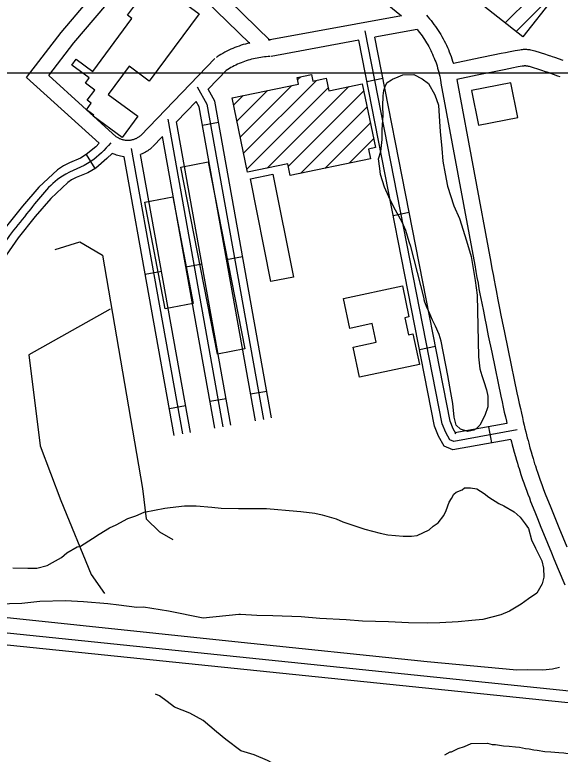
# Model space of a CAD drawing. Extents: x 3263578 to 3301413, y 764927 to 798602.
# Drawn here: x 3297456 to 3298454, y 780646 to 781999 of the extents above; entities that cross this region are included whole.
import ezdxf

# ---------------------------------------------------------------- set-up
doc = ezdxf.new("R2010")
doc.units = 0
for name, color, linetype in [('V-BLDG-OTLN', 7, 'Continuous'), ('V-GRID-MAJR', 7, 'Continuous'), ('V-ROAD-CNTR', 7, 'Continuous'), ('V-SITE-VEGE', 7, 'Continuous'), ('V-TOPO-SHOR', 7, 'Continuous')]:
    doc.layers.add(name, color=color, linetype=linetype)

msp = doc.modelspace()

# ---------------------------------------------------------------- linework, layer by layer
at = {"layer": 'V-BLDG-OTLN'}
for p, q in [((3298848, 782546.5), (3298386, 781958.9)), ((3298353.6, 781984.4), (3298598.9, 782229.7)), ((3298373.4, 781968.8), (3298468.9, 782064.3)), ((3298386, 781958.9), (3298281.6, 782041.1)), ((3297973.8, 781880.6), (3297979.2, 781886)), ((3297868.5, 781775.3), (3297963.2, 781870.1)), ((3297874.6, 781746.1), (3298007.8, 781879.3)), ((3297862.4, 781804.6), (3297918.5, 781860.7)), ((3297880.8, 781716.9), (3298029.6, 781865.7)), ((3297917.7, 781718.4), (3298067.1, 781867.8)), ((3297956.5, 781721.9), (3298094.3, 781859.7)), ((3297856.2, 781833.8), (3297873.8, 781851.3)), ((3297978.7, 781708.8), (3298100.4, 781830.4)), ((3298023.4, 781718.1), (3298106.5, 781801.2)), ((3298068.2, 781727.5), (3298112.6, 781772))]:
    msp.add_line(p, q, dxfattribs=at)
for points in [[(3297662.1, 781998.8), (3297709.4, 782062.7), (3297793, 782000.9), (3297702, 781877.8), (3297664.9, 781905.2), (3297626.8, 781853.6), (3297681, 781813.5), (3297652.4, 781774.7), (3297599.2, 781814), (3297600.3, 781815.5), (3297586.7, 781825.6), (3297595.6, 781837.7), (3297588.4, 781843.1), (3297602.1, 781861.6), (3297584.9, 781874.4), (3297591.9, 781883.8), (3297560.4, 781907.1), (3297568.3, 781917.8), (3297598.3, 781895.6), (3297670.2, 781992.8)], [(3297853.5, 781847.1), (3297975.4, 781872.6), (3297972.9, 781884.7), (3297998.7, 781890.1), (3298001.3, 781877.9), (3298025.9, 781883.1), (3298030.7, 781860.2), (3298091.5, 781873), (3298115.9, 781756.3), (3298103, 781753.6), (3298106.8, 781735.6), (3297960.1, 781704.9), (3297955.6, 781726.4), (3297882, 781711)], [(3298363.8, 781874.9), (3298292.1, 781860.7), (3298304.8, 781797), (3298376.5, 781811.3)], [(3297809.6, 781730.1), (3297876.6, 781387.7), (3297826.8, 781377.9), (3297759.8, 781720.4)], [(3297924.7, 781511.1), (3297887.2, 781699.3), (3297928.2, 781707.4), (3297965.7, 781519.2)], [(3297745, 781666), (3297782, 781471), (3297730.8, 781461.3), (3297693.8, 781656.3)], [(3298057.8, 781480.3), (3298165.4, 781503.1), (3298177.4, 781446.5), (3298169.9, 781444.9), (3298176.6, 781413.5), (3298184.6, 781415.2), (3298196.5, 781359), (3298086.9, 781335.8), (3298075.2, 781390.9), (3298117.3, 781399.8), (3298110.1, 781434.1), (3298069.4, 781425.4)]]:
    msp.add_lwpolyline(points, close=True, dxfattribs=at)
at = {"layer": 'V-GRID-MAJR'}
msp.add_spline([(3267730.5, 781891.4), (3270351, 781890.6), (3275592.2, 781889.4), (3280833.3, 781889.1), (3286074.5, 781889.4), (3291315.6, 781890.6), (3296556.8, 781892.5), (3299177.4, 781893.7)], degree=3, dxfattribs=at)
at = {"layer": 'V-ROAD-CNTR'}
for p, q in [((3298100.1, 781877.3), (3298129.5, 781883.1)), ((3297799.1, 781797.4), (3297828.6, 781802.7)), ((3297602.6, 781717.9), (3297587.2, 781743.7)), ((3298148.2, 781632), (3298177.7, 781637.8)), ((3297769, 781538), (3297798.5, 781543.3)), ((3297843.2, 781551.3), (3297872.7, 781556.6)), ((3297694.7, 781524.7), (3297724.3, 781530)), ((3298196.4, 781386.7), (3298225.8, 781392.5)), ((3297887.3, 781305.3), (3297916.9, 781310.5)), ((3297813.1, 781291.9), (3297842.6, 781297.2)), ((3297738.9, 781278.6), (3297768.4, 781283.9)), ((3298329.3, 781215.9), (3298323.9, 781245.4))]:
    msp.add_line(p, q, dxfattribs=at)
for points in [[(3297477.1, 781884.3), (3297540.6, 781967), (3297688.3, 782141.2), (3297723.2, 782188), (3297807.5, 782302.1), (3297951.5, 782495.1), (3298088, 782666.9), (3298105.9, 782690.8), (3298180, 782785.8), (3298250.6, 782875.4), (3298362.5, 783021.7), (3298587.3, 783285.3), (3298653.7, 783319.7), (3298681.3, 783335.2), (3298736.9, 783395.5), (3298770.3, 783438.5)], [(3297824.1, 782274.6), (3298163.5, 781997.6)], [(3297720.4, 782134.5), (3297823.7, 782049.6), (3297923.2, 781952.4)], [(3297517.8, 781888), (3297563.9, 781948.1), (3297702.1, 782111)], [(3297701.4, 782111.3), (3297803.7, 782027.2), (3297885.9, 781946.9)], [(3298163.5, 781997.6), (3297919.6, 781952.6)], [(3298209.3, 781998.7), (3298212.2, 781995.4), (3298215, 781992), (3298217.8, 781988.6), (3298220.6, 781985.1), (3298223.2, 781981.6), (3298225.8, 781978), (3298228.4, 781974.3), (3298230.8, 781970.6), (3298233.2, 781966.9), (3298235.5, 781963.1), (3298237.8, 781959.3), (3298239.9, 781955.4), (3298242, 781951.5), (3298244, 781947.5), (3298246, 781943.6), (3298247.8, 781939.5), (3298249.6, 781935.5), (3298251.3, 781931.4), (3298253, 781927.2), (3298254.5, 781923.1), (3298256, 781918.9), (3298257.3, 781914.7), (3298258.7, 781910.3)], [(3298375.8, 781239.6), (3298259.5, 781218.4), (3298252.5, 781221.4), (3298245.1, 781234.7), (3298238.3, 781250.9), (3298097.2, 781970.1)], [(3298192.4, 781972.4), (3298114.8, 781958.1)], [(3298192.4, 781972.4), (3298196.8, 781966.8), (3298199.1, 781963.8), (3298201.4, 781960.6), (3298203.6, 781957.5), (3298205.7, 781954.3), (3298207.8, 781951), (3298209.8, 781947.7), (3298211.7, 781944.4), (3298213.6, 781941), (3298215.4, 781937.6), (3298217.2, 781934.2), (3298218.9, 781930.7), (3298220.5, 781927.2), (3298222, 781923.7), (3298223.5, 781920.1), (3298224.9, 781916.5), (3298226.3, 781912.9), (3298227.6, 781909.3), (3298228.8, 781905.6), (3298229.9, 781901.9), (3298230.9, 781898.2), (3298231.9, 781894.5), (3298232.9, 781890.7), (3298233.7, 781887), (3298234.5, 781883.2), (3298235.2, 781879.4), (3298235.8, 781875.5), (3298235.9, 781874.8)], [(3298085.3, 781952.7), (3297925, 781923.1)], [(3298363.8, 781222.2), (3298257.7, 781202.8), (3298241.9, 781209.6), (3298231.6, 781228.1), (3298223.9, 781246.5), (3298085.3, 781952.7)], [(3298356.7, 781251.4), (3298261.2, 781233.9), (3298263.1, 781233.1), (3298258.6, 781241.3), (3298252.7, 781255.3), (3298114.8, 781958.1)], [(3297886, 781948), (3297885.6, 781947.9), (3297881.7, 781946.9), (3297877.8, 781945.8), (3297873.9, 781944.7), (3297870, 781943.5), (3297866.2, 781942.1), (3297862.4, 781940.7), (3297858.6, 781939.3), (3297854.9, 781937.7), (3297851.2, 781936.1), (3297847.5, 781934.4), (3297843.9, 781932.6), (3297840.3, 781930.7), (3297836.7, 781928.7), (3297833.2, 781926.7), (3297829.7, 781924.6), (3297826.4, 781922.5), (3297824.8, 781921.4)], [(3297923.1, 781922.9), (3297919.5, 781922.7), (3297916.1, 781922.5), (3297912.7, 781922.1), (3297909.3, 781921.8), (3297906, 781921.3), (3297902.6, 781920.7), (3297899.2, 781920.1), (3297895.9, 781919.5), (3297892.6, 781918.7), (3297889.3, 781917.9), (3297886, 781917), (3297882.7, 781916), (3297879.5, 781915), (3297876.2, 781913.9), (3297873, 781912.7), (3297869.9, 781911.4), (3297866.7, 781910.1), (3297863.6, 781908.8), (3297860.5, 781907.3), (3297857.4, 781905.8), (3297854.4, 781904.2), (3297851.4, 781902.6), (3297848.5, 781900.9), (3297845.6, 781899.1), (3297842.6, 781897.3), (3297841.3, 781896.4)], [(3298459.7, 781915.4), (3298444.3, 781921), (3298440.2, 781922.4), (3298437.1, 781923.5), (3298434.8, 781924.3), (3298431.2, 781925.4), (3298427.8, 781926.4), (3298408.4, 781932.7), (3298405.4, 781933.5), (3298402.9, 781934.1), (3298400.6, 781934.5), (3298398.5, 781934.9), (3298396.7, 781935.2), (3298395, 781935.4), (3298393.5, 781935.5), (3298392.1, 781935.6), (3298389.9, 781935.6), (3298388.2, 781935.6), (3298386.7, 781935.6), (3298384.7, 781935.4), (3298382.8, 781935.2), (3298380.3, 781934.8), (3298375.9, 781934.1), (3298372, 781933.4), (3298368.7, 781932.8), (3298362.9, 781931.7), (3298354.4, 781929.9), (3298346, 781928.2), (3298296.3, 781918), (3298258.7, 781910.3)], [(3297822.2, 781919.3), (3297686.3, 781778.3)], [(3297843.8, 781898.5), (3297809.6, 781863)], [(3298454.2, 781885.5), (3298449.7, 781887.1), (3298434.1, 781892.8), (3298430.4, 781894.1), (3298427.6, 781895.1), (3298425.5, 781895.7), (3298422.3, 781896.7), (3298418.9, 781897.8), (3298399.9, 781903.9), (3298398, 781904.4), (3298396.3, 781904.8), (3298395, 781905.1), (3298393.8, 781905.3), (3298392.8, 781905.4), (3298392, 781905.5), (3298391.3, 781905.6), (3298390.8, 781905.6), (3298389.7, 781905.6), (3298388.9, 781905.6), (3298388.5, 781905.6), (3298387.7, 781905.5), (3298386.8, 781905.4), (3298384.9, 781905.1), (3298380.9, 781904.5), (3298377.3, 781903.9), (3298374.3, 781903.3), (3298368.8, 781902.3), (3298360.4, 781900.6), (3298352, 781898.8), (3298302.3, 781888.6), (3298265.3, 781881.1)], [(3297609.9, 781764.1), (3297477.1, 781884.3)], [(3297641.5, 781776), (3297517.8, 781888)], [(3298236, 781874.3), (3298297.7, 781541.3)], [(3298265.3, 781881.1), (3298327.2, 781546.8)], [(3297789.8, 781867.7), (3297807.4, 781836), (3297910.9, 781258.7)], [(3297925.7, 781261.3), (3297821.7, 781841.1), (3297809.6, 781863)], [(3297787.8, 781840.4), (3297751.9, 781803.2)], [(3297896.2, 781256), (3297793, 781830.9), (3297787.8, 781840.4)], [(3297735.8, 781808), (3297836.7, 781245.4)], [(3297851.5, 781248), (3297751.9, 781803.2)], [(3297687, 781779), (3297685.7, 781777.9), (3297684.7, 781777), (3297683.5, 781776.1), (3297682.4, 781775.3), (3297681.2, 781774.5), (3297680, 781773.8), (3297678.7, 781773.1), (3297677.5, 781772.5), (3297676.2, 781772), (3297674.9, 781771.4), (3297673.5, 781771), (3297672.2, 781770.5), (3297670.8, 781770.2), (3297669.4, 781769.9), (3297668.1, 781769.6), (3297666.7, 781769.4), (3297665.2, 781769.3), (3297663.8, 781769.2), (3297662.4, 781769.2), (3297661, 781769.2), (3297659.6, 781769.3), (3297658.2, 781769.4), (3297656.8, 781769.6), (3297655.4, 781769.9), (3297654, 781770.2), (3297652.7, 781770.6), (3297651.3, 781771), (3297650, 781771.5), (3297648.7, 781772), (3297647.4, 781772.5), (3297646.1, 781773.2), (3297644.9, 781773.8), (3297643.7, 781774.6), (3297642.5, 781775.3), (3297641.3, 781776.2), (3297640.5, 781776.8)], [(3297726.2, 781776.5), (3297707.9, 781757.5)], [(3297821.9, 781242.7), (3297726.2, 781776.5)], [(3297609.9, 781764.1), (3297604, 781757.9), (3297586.6, 781743.3), (3297575.9, 781737), (3297555.9, 781728.6), (3297544.6, 781723.1), (3297533.6, 781715.6), (3297499.9, 781683.7), (3297469.9, 781649.3), (3297437.9, 781609.1), (3297408.6, 781566.5), (3297392.8, 781535.2), (3297378.5, 781505.1), (3297371.6, 781493.7), (3297363.7, 781482.7), (3297358.7, 781477.1), (3297349.8, 781469.8), (3297331.8, 781459.7)], [(3297668.7, 781754.6), (3297762.5, 781232.1)], [(3297707.1, 781756.8), (3297705.4, 781755.3), (3297703.4, 781753.6), (3297701.4, 781752), (3297699.2, 781750.5), (3297697, 781749.1), (3297694.8, 781747.7), (3297692.5, 781746.5), (3297690.2, 781745.3), (3297686, 781743.5)], [(3297633.8, 781745.6), (3297624.5, 781736), (3297604, 781718.8), (3297589.4, 781710.1), (3297568.2, 781701.3), (3297559.7, 781697.1), (3297552.5, 781692.2), (3297521.6, 781662.9), (3297492.9, 781630.1), (3297462.1, 781591.3), (3297434.5, 781551.2), (3297419.8, 781522), (3297405, 781490.9), (3297396.7, 781477.1), (3297387.2, 781464), (3297379.6, 781455.4), (3297366.7, 781444.9), (3297363, 781442.8)], [(3297656.2, 781739.4), (3297652, 781740), (3297649.5, 781740.5), (3297646.9, 781741.1), (3297644.4, 781741.7), (3297641.9, 781742.5), (3297639.4, 781743.4), (3297633.8, 781745.6)], [(3297747.7, 781229.4), (3297656.2, 781739.4)], [(3297777.2, 781234.7), (3297686, 781743.5)], [(3298327.3, 781546.6), (3298329.4, 781534.8), (3298331.4, 781523.7), (3298333.3, 781513.3), (3298335.1, 781503.6), (3298336.8, 781494.5), (3298340.1, 781477.4), (3298343.1, 781462.4), (3298345.7, 781449.4), (3298348, 781437.9), (3298352.1, 781417.9), (3298358.4, 781387.8), (3298364.7, 781357.7), (3298370.2, 781330.9), (3298375.1, 781307.4), (3298377.3, 781297.2), (3298379.4, 781287.6), (3298381.3, 781278.6), (3298383.2, 781270.3), (3298385, 781262.4), (3298386.7, 781255.1), (3298388.3, 781248.2), (3298389.8, 781241.8), (3298391.3, 781235.8), (3298392.7, 781230.2), (3298394.1, 781224.9), (3298395.4, 781220), (3298396.6, 781215.4), (3298398.9, 781206.7), (3298401.1, 781199.2), (3298403, 781192.7), (3298404.7, 781187), (3298406.2, 781182), (3298407.5, 781177.6), (3298408.8, 781173.8), (3298410.9, 781167.1), (3298412.6, 781162.2), (3298413.9, 781158.5), (3298415.8, 781152.9), (3298417.8, 781147.4), (3298420.6, 781139.7), (3298423.3, 781132.5), (3298425.8, 781125.8), (3298428.2, 781119.5), (3298432.8, 781107.8), (3298436.9, 781097.5), (3298440.5, 781088.5), (3298446.8, 781072.8), (3298451.6, 781061), (3298466.2, 781025.6)], [(3298297.7, 781541.4), (3298299.8, 781529.5), (3298301.9, 781518.3), (3298303.8, 781507.8), (3298305.6, 781498), (3298307.4, 781488.8), (3298310.7, 781471.6), (3298313.7, 781456.6), (3298316.3, 781443.4), (3298318.6, 781431.9), (3298322.7, 781411.8), (3298329, 781381.7), (3298335.3, 781351.6), (3298340.9, 781324.8), (3298345.8, 781301.2), (3298348, 781290.9), (3298350, 781281.3), (3298352, 781272.2), (3298353.9, 781263.7), (3298355.7, 781255.7), (3298356.7, 781251.4)], [(3298363.8, 781222.2), (3298365, 781217.4), (3298366.3, 781212.3), (3298367.6, 781207.6), (3298370, 781198.7), (3298372.2, 781191), (3298374.2, 781184.2), (3298375.9, 781178.3), (3298377.5, 781173.1), (3298378.9, 781168.6), (3298380.2, 781164.6), (3298382.4, 781157.7), (3298384.2, 781152.6), (3298385.5, 781148.7), (3298387.5, 781142.9), (3298389.6, 781137.1), (3298392.5, 781129.3), (3298395.2, 781122), (3298397.8, 781115.1), (3298400.2, 781108.7), (3298404.9, 781096.8), (3298409, 781086.4), (3298412.6, 781077.3), (3298419, 781061.5), (3298423.9, 781049.6), (3298438.4, 781014.2), (3298442.9, 781003.3), (3298450.7, 780984.5), (3298462.5, 780956.2)], [(3296897.1, 780924.3), (3298736.5, 780734.3), (3299175.5, 780688.9)]]:
    msp.add_lwpolyline(points, dxfattribs=at)
msp.add_spline([(3297631.4, 781764.8), (3297595.3, 781731.1), (3297543, 781703.9), (3297481.4, 781639.7), (3297421.6, 781558.8), (3297391.7, 781498), (3297375.5, 781473.4), (3297345.8, 781450.4)], degree=3, dxfattribs=at)
at = {"layer": 'V-SITE-VEGE'}
msp.add_lwpolyline([(3298125.7, 781749), (3298128.6, 781771.2), (3298128.2, 781788.9), (3298129.9, 781815.5), (3298129.6, 781832.2), (3298130.4, 781851), (3298131.3, 781861), (3298134.4, 781870), (3298137.6, 781875.6), (3298145.3, 781880.1), (3298147.5, 781881.3), (3298157.4, 781885.9), (3298166.2, 781889.4), (3298186.2, 781889.8), (3298201.8, 781882.3), (3298213.1, 781873.7), (3298224.5, 781852.8), (3298231.6, 781834.1), (3298233.2, 781804.2), (3298234.7, 781785.4), (3298237.5, 781754.4), (3298239.1, 781731.2), (3298243.9, 781708), (3298247.7, 781685.9), (3298259.5, 781649.5), (3298269.9, 781626.4), (3298282.8, 781585.7), (3298291.1, 781557), (3298298.6, 781512.8), (3298302.5, 781486.3), (3298304.6, 781373.3), (3298307.3, 781351.1), (3298310.8, 781339), (3298314.4, 781328), (3298319.1, 781312.6), (3298321.5, 781301.5), (3298321.9, 781281.6), (3298316.6, 781266), (3298307, 781248.1), (3298300.5, 781241.3), (3298296.1, 781239), (3298285.1, 781236.5), (3298271.7, 781240.7), (3298263.8, 781248.3), (3298260.2, 781262.7), (3298257.5, 781288.1), (3298253.8, 781308), (3298248.7, 781338.9), (3298236.5, 781401.9), (3298232.9, 781414), (3298226, 781429.4), (3298220.2, 781440.4), (3298214.4, 781454.7), (3298210.9, 781462.4), (3298206.3, 781473.4), (3298205.1, 781477.8), (3298205, 781480), (3298181.1, 781574.9), (3298177.6, 781583.7), (3298171.6, 781604.6), (3298164.7, 781620), (3298149.8, 781647.4), (3298140.5, 781666.1), (3298132.4, 781683.7), (3298125.3, 781706.8), (3298124, 781717.9), (3298121.5, 781735.6)], close=True, dxfattribs=at)
for points in [[(3297451.8, 780986.8), (3297479.5, 780986.2), (3297496.1, 780986.5), (3297514.9, 780991.3), (3297524.8, 780997), (3297541.2, 781006.2), (3297551, 781014.2), (3297569.7, 781025.6), (3297576.3, 781026.8), (3297598.2, 781040.6), (3297610.2, 781048.5), (3297628.9, 781060), (3297641, 781065.8), (3297662.9, 781077.3), (3297677.2, 781082), (3297692.6, 781088.9), (3297730.2, 781096.3), (3297740.1, 781097.6), (3297766.7, 781100.3), (3297787.7, 781100.7), (3297816.6, 781097.9), (3297833.3, 781096), (3297865.4, 781095.5), (3297885.4, 781095.9), (3297916.4, 781095.4), (3297971.9, 781090.9), (3297979.7, 781090), (3298005.2, 781087.1), (3298018.6, 781084), (3298044.2, 781076.8), (3298056.5, 781071.5), (3298080, 781063), (3298096.7, 781057.8), (3298124.5, 781050.6), (3298139, 781047.5), (3298166.8, 781044.7), (3298182.3, 781045), (3298192.2, 781046.3), (3298214.2, 781056.7), (3298221.8, 781063.5), (3298230.6, 781069.2), (3298241.4, 781082.7), (3298245.7, 781091.7), (3298250.9, 781107.3), (3298255.2, 781114), (3298259.5, 781121.9), (3298263.9, 781125.3), (3298274.9, 781129.9), (3298279.3, 781133.3), (3298290.3, 781133.6), (3298301.5, 781131.6), (3298314.9, 781122.9)], [(3298314.9, 781122.9), (3298323.9, 781116.5), (3298341.9, 781104.6), (3298350.8, 781100.3), (3298369.9, 781089.6), (3298381.2, 781079.9), (3298390.3, 781067.8), (3298396, 781059.1), (3298401.9, 781038.1), (3298408.9, 781022.8), (3298420.4, 780999.7), (3298424, 780986.5), (3298424.3, 780969.8), (3298421.2, 780957.6), (3298411.5, 780940.8), (3298396.2, 780930.5), (3298383.1, 780920.3), (3298361.2, 780907.7), (3298345.8, 780900.7), (3298312.7, 780892.3), (3298292.8, 780890.8), (3298267.3, 780888.1), (3298234.1, 780886.4), (3298211.9, 780886), (3298176.4, 780886.4), (3298139.8, 780887.9), (3298092.1, 780889.2), (3298062.2, 780892), (3298014.5, 780894.4), (3297980, 780897.1), (3297927.9, 780899.4), (3297899.1, 780900)], [(3297899.1, 780900), (3297869.1, 780901.6), (3297865.8, 780901.6), (3297800.5, 780894.8), (3297737.1, 780908), (3297691.5, 780914.9), (3297679.3, 780914.6), (3297646, 780918.4), (3297626, 780921.4), (3297581.6, 780925), (3297548.3, 780926.5), (3297501.7, 780925.7), (3297468.6, 780921.7), (3297423.1, 780920.8)], [(3298242.8, 780644.8), (3298253, 780650.1), (3298255.5, 780650.2), (3298267.4, 780656.4), (3298279.3, 780660.1), (3298291.2, 780665.4), (3298321.2, 780666), (3298329.8, 780663.6), (3298335.8, 780663.7), (3298350.4, 780661.4), (3298360.7, 780660.8)], [(3298360.7, 780660.8), (3298372.7, 780659.3), (3298379.6, 780658.6), (3298390.8, 780656.2), (3298397.6, 780655.5), (3298406.2, 780653.9), (3298412.3, 780653.2), (3298426, 780650.9), (3298437.2, 780650.2), (3298451.7, 780648.8), (3298461.2, 780648.1), (3298472.3, 780646.6), (3298514.3, 780647.4), (3298522, 780649.3), (3298573.4, 780650.3), (3298583.7, 780648.7), (3298595.7, 780649), (3298604.2, 780648.3), (3298613.7, 780646.7), (3298629.2, 780642.8)]]:
    msp.add_lwpolyline(points, dxfattribs=at)
at = {"layer": 'V-TOPO-SHOR'}
msp.add_line((3297033.5, 780888), (3298692.2, 780717.8), dxfattribs=at)
for points in [[(3297529.8, 781569.8), (3297574.9, 781583.6), (3297592.3, 781573.2), (3297616.5, 781559.4), (3297689.4, 781132.5), (3297696.3, 781077), (3297720.6, 781052.7), (3297744.9, 781038.8)], [(3297630.4, 781460.5), (3297481.2, 781377.2), (3297502, 781210.6), (3297540.2, 781110), (3297595.7, 780974.7), (3297620, 780940)], [(3297291, 780911.8), (3297858.5, 780852), (3298210.8, 780815.7), (3298375.1, 780800.1), (3298394.5, 780801.1), (3298422.2, 780800.2), (3298440.3, 780802.3), (3298453, 780805.4)], [(3297967.5, 780608.2), (3297918.4, 780634.6), (3297894.1, 780645), (3297869.8, 780651.9), (3297842, 780672.8), (3297824.7, 780686.6), (3297800.4, 780707.5), (3297776.1, 780721.3), (3297748.3, 780731.7), (3297734.5, 780742.2), (3297720.6, 780752.6), (3297713.6, 780756)]]:
    msp.add_lwpolyline(points, dxfattribs=at)

doc.saveas('drawing.dxf')
